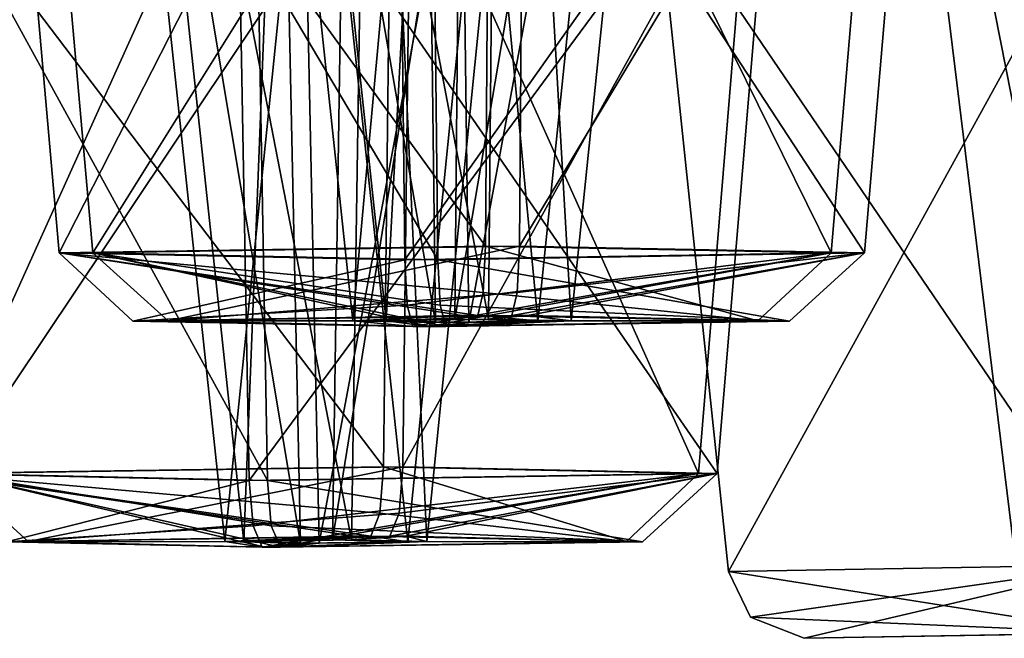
# Model space of a CAD drawing. Header units: inches. Extents: x 0.45 to 9.5, y -0.08 to 2.37.
# Tile 353 of 656: x 5.1756 to 5.2796, y -0.0845 to -0.0191. Entities that reach past the tile are written whole.
import ezdxf

# ---------------------------------------------------------------- set-up
doc = ezdxf.new("R2010")
doc.units = ezdxf.units.IN
doc.header["$LTSCALE"] = 86.857513
doc.header["$MEASUREMENT"] = 0
for name, color, linetype in [('2387', 7, 'CONTINUOUS'), ('2388', 7, 'CONTINUOUS'), ('2389', 7, 'CONTINUOUS'), ('2390', 7, 'CONTINUOUS'), ('2391', 7, 'CONTINUOUS'), ('2392', 7, 'CONTINUOUS'), ('2393', 7, 'CONTINUOUS'), ('2541', 7, 'CONTINUOUS'), ('2542', 7, 'CONTINUOUS'), ('2543', 7, 'CONTINUOUS'), ('2544', 7, 'CONTINUOUS'), ('2545', 7, 'CONTINUOUS'), ('2546', 7, 'CONTINUOUS'), ('2553', 7, 'CONTINUOUS'), ('2717', 7, 'CONTINUOUS'), ('2718', 7, 'CONTINUOUS'), ('2719', 7, 'CONTINUOUS'), ('2720', 7, 'CONTINUOUS'), ('2721', 7, 'CONTINUOUS'), ('2722', 7, 'CONTINUOUS'), ('2729', 7, 'CONTINUOUS'), ('2992', 7, 'CONTINUOUS'), ('2993', 7, 'CONTINUOUS'), ('2994', 7, 'CONTINUOUS'), ('2995', 7, 'CONTINUOUS'), ('2996', 7, 'CONTINUOUS'), ('2997', 7, 'CONTINUOUS'), ('3004', 7, 'CONTINUOUS'), ('3300', 7, 'CONTINUOUS'), ('3301', 7, 'CONTINUOUS'), ('3302', 7, 'CONTINUOUS'), ('3303', 7, 'CONTINUOUS'), ('3304', 7, 'CONTINUOUS'), ('3305', 7, 'CONTINUOUS'), ('3312', 7, 'CONTINUOUS')]:
    doc.layers.add(name, color=color, linetype=linetype)

msp = doc.modelspace()

# ---------------------------------------------------------------- linework, layer by layer
at = {"layer": '2387', "linetype": 'CONTINUOUS'}
for points in [[(5.2429, -0.0053, -4.42736), (5.2902, -0.00514, -4.47457), (5.25048, -0.0774, -4.42735), (5.2429, -0.0053, -4.42736)], [(5.2902, -0.00514, -4.47457), (5.2915, -0.07669, -4.46831), (5.25048, -0.0774, -4.42735), (5.2902, -0.00514, -4.47457)]]:
    msp.add_3dface(points, dxfattribs=at)
at = {"layer": '2388', "linetype": 'CONTINUOUS'}
for points in [[(5.25048, -0.0774, -4.42735), (5.2915, -0.07669, -4.46831), (5.25281, -0.08222, -4.42735), (5.25048, -0.0774, -4.42735)], [(5.2915, -0.07669, -4.46831), (5.25845, -0.08445, -4.42735), (5.25281, -0.08222, -4.42735), (5.2915, -0.07669, -4.46831)], [(5.29184, -0.08387, -4.46043), (5.25845, -0.08445, -4.42735), (5.2915, -0.07669, -4.46831), (5.29184, -0.08387, -4.46043)]]:
    msp.add_3dface(points, dxfattribs=at)
at = {"layer": '2389', "linetype": 'CONTINUOUS'}
for points in [[(5.25048, -0.0774, -4.42735), (5.29143, -0.08388, -4.39422), (5.29144, -0.07669, -4.38633), (5.25048, -0.0774, -4.42735)], [(5.29143, -0.08388, -4.39422), (5.25048, -0.0774, -4.42735), (5.25281, -0.08222, -4.42735), (5.29143, -0.08388, -4.39422)], [(5.25845, -0.08445, -4.42735), (5.29143, -0.08388, -4.39422), (5.25281, -0.08222, -4.42735), (5.25845, -0.08445, -4.42735)]]:
    msp.add_3dface(points, dxfattribs=at)
at = {"layer": '2390', "linetype": 'CONTINUOUS'}
for points in [[(5.29013, -0.00514, -4.38007), (5.2429, -0.0053, -4.42736), (5.29144, -0.07669, -4.38633), (5.29013, -0.00514, -4.38007)], [(5.2429, -0.0053, -4.42736), (5.25048, -0.0774, -4.42735), (5.29144, -0.07669, -4.38633), (5.2429, -0.0053, -4.42736)]]:
    msp.add_3dface(points, dxfattribs=at)
at = {"layer": '2391', "linetype": 'CONTINUOUS'}
for points in [[(5.29184, -0.08387, -4.46043), (5.28175, -0.08405, -4.42733), (5.25845, -0.08445, -4.42735), (5.29184, -0.08387, -4.46043)], [(5.28175, -0.08405, -4.42733), (5.29163, -0.08388, -4.4175), (5.25845, -0.08445, -4.42735), (5.28175, -0.08405, -4.42733)], [(5.25845, -0.08445, -4.42735), (5.29163, -0.08388, -4.4175), (5.29143, -0.08388, -4.39422), (5.25845, -0.08445, -4.42735)]]:
    msp.add_3dface(points, dxfattribs=at)
at = {"layer": '2392', "linetype": 'CONTINUOUS'}
msp.add_3dface([(5.2656, 0.04747, -4.42734), (5.28922, 0.04727, -4.40369), (5.28175, -0.08405, -4.42733), (5.2656, 0.04747, -4.42734)], dxfattribs=at)
at = {"layer": '2393', "linetype": 'CONTINUOUS'}
for points in [[(5.28926, 0.04727, -4.45095), (5.2656, 0.04747, -4.42734), (5.29156, -0.08388, -4.43714), (5.28926, 0.04727, -4.45095)], [(5.29156, -0.08388, -4.43714), (5.2656, 0.04747, -4.42734), (5.28175, -0.08405, -4.42733), (5.29156, -0.08388, -4.43714)]]:
    msp.add_3dface(points, dxfattribs=at)
at = {"layer": '2541', "linetype": 'CONTINUOUS'}
for points in [[(5.21693, 0.00524, -5.79214), (5.25525, 0.0045, -5.73762), (5.21606, -0.06634, -5.78721), (5.21693, 0.00524, -5.79214)], [(5.25525, 0.0045, -5.73762), (5.20045, 0.00376, -5.69911), (5.24927, -0.06706, -5.73971), (5.25525, 0.0045, -5.73762)], [(5.21606, -0.06634, -5.78721), (5.25525, 0.0045, -5.73762), (5.24927, -0.06706, -5.73971), (5.21606, -0.06634, -5.78721)], [(5.20045, 0.00376, -5.69911), (5.20177, -0.06777, -5.70651), (5.24927, -0.06706, -5.73971), (5.20045, 0.00376, -5.69911)]]:
    msp.add_3dface(points, dxfattribs=at)
at = {"layer": '2542', "linetype": 'CONTINUOUS'}
for points in [[(5.21568, -0.07123, -5.78508), (5.21606, -0.06634, -5.78721), (5.24927, -0.06706, -5.73971), (5.21568, -0.07123, -5.78508)], [(5.20177, -0.06777, -5.70651), (5.24138, -0.07426, -5.74037), (5.24927, -0.06706, -5.73971), (5.20177, -0.06777, -5.70651)], [(5.21471, -0.07367, -5.77961), (5.21568, -0.07123, -5.78508), (5.24927, -0.06706, -5.73971), (5.21471, -0.07367, -5.77961)], [(5.21638, -0.07367, -5.77927), (5.21471, -0.07367, -5.77961), (5.24927, -0.06706, -5.73971), (5.21638, -0.07367, -5.77927)], [(5.24138, -0.07426, -5.74037), (5.21638, -0.07367, -5.77927), (5.24927, -0.06706, -5.73971), (5.24138, -0.07426, -5.74037)], [(5.24138, -0.07426, -5.74037), (5.20177, -0.06777, -5.70651), (5.20217, -0.07259, -5.7088), (5.24138, -0.07426, -5.74037)], [(5.20315, -0.07482, -5.71436), (5.24138, -0.07426, -5.74037), (5.20217, -0.07259, -5.7088), (5.20315, -0.07482, -5.71436)]]:
    msp.add_3dface(points, dxfattribs=at)
at = {"layer": '2543', "linetype": 'CONTINUOUS'}
for points in [[(5.21606, -0.06634, -5.78721), (5.17648, -0.07423, -5.75359), (5.16856, -0.06706, -5.75401), (5.21606, -0.06634, -5.78721)], [(5.17648, -0.07423, -5.75359), (5.21606, -0.06634, -5.78721), (5.21568, -0.07123, -5.78508), (5.17648, -0.07423, -5.75359)], [(5.17648, -0.07423, -5.75359), (5.20148, -0.07482, -5.7147), (5.16856, -0.06706, -5.75401), (5.17648, -0.07423, -5.75359)], [(5.20148, -0.07482, -5.7147), (5.20315, -0.07482, -5.71436), (5.16856, -0.06706, -5.75401), (5.20148, -0.07482, -5.7147)], [(5.16856, -0.06706, -5.75401), (5.20315, -0.07482, -5.71436), (5.20217, -0.07259, -5.7088), (5.16856, -0.06706, -5.75401)], [(5.20177, -0.06777, -5.70651), (5.16856, -0.06706, -5.75401), (5.20217, -0.07259, -5.7088), (5.20177, -0.06777, -5.70651)], [(5.21471, -0.07367, -5.77961), (5.17648, -0.07423, -5.75359), (5.21568, -0.07123, -5.78508), (5.21471, -0.07367, -5.77961)]]:
    msp.add_3dface(points, dxfattribs=at)
at = {"layer": '2544', "linetype": 'CONTINUOUS'}
for points in [[(5.16213, 0.00449, -5.7536), (5.21693, 0.00524, -5.79214), (5.16856, -0.06706, -5.75401), (5.16213, 0.00449, -5.7536)], [(5.21693, 0.00524, -5.79214), (5.21606, -0.06634, -5.78721), (5.16856, -0.06706, -5.75401), (5.21693, 0.00524, -5.79214)], [(5.20045, 0.00376, -5.69911), (5.16213, 0.00449, -5.7536), (5.20177, -0.06777, -5.70651), (5.20045, 0.00376, -5.69911)], [(5.16213, 0.00449, -5.7536), (5.16856, -0.06706, -5.75401), (5.20177, -0.06777, -5.70651), (5.16213, 0.00449, -5.7536)]]:
    msp.add_3dface(points, dxfattribs=at)
at = {"layer": '2545', "linetype": 'CONTINUOUS'}
for points in [[(5.21471, -0.07367, -5.77961), (5.19926, -0.07425, -5.74866), (5.17648, -0.07423, -5.75359), (5.21471, -0.07367, -5.77961)], [(5.21065, -0.07407, -5.75667), (5.19926, -0.07425, -5.74866), (5.21471, -0.07367, -5.77961), (5.21065, -0.07407, -5.75667)], [(5.21861, -0.07424, -5.74531), (5.21065, -0.07407, -5.75667), (5.21638, -0.07367, -5.77927), (5.21861, -0.07424, -5.74531)], [(5.21638, -0.07367, -5.77927), (5.21065, -0.07407, -5.75667), (5.21471, -0.07367, -5.77961), (5.21638, -0.07367, -5.77927)], [(5.24138, -0.07426, -5.74037), (5.21861, -0.07424, -5.74531), (5.21638, -0.07367, -5.77927), (5.24138, -0.07426, -5.74037)], [(5.17648, -0.07423, -5.75359), (5.19926, -0.07425, -5.74866), (5.20148, -0.07482, -5.7147), (5.17648, -0.07423, -5.75359)], [(5.19926, -0.07425, -5.74866), (5.20722, -0.07442, -5.73729), (5.20148, -0.07482, -5.7147), (5.19926, -0.07425, -5.74866)], [(5.20148, -0.07482, -5.7147), (5.20722, -0.07442, -5.73729), (5.20315, -0.07482, -5.71436), (5.20148, -0.07482, -5.7147)], [(5.20722, -0.07442, -5.73729), (5.21861, -0.07424, -5.74531), (5.20315, -0.07482, -5.71436), (5.20722, -0.07442, -5.73729)], [(5.20315, -0.07482, -5.71436), (5.21861, -0.07424, -5.74531), (5.24138, -0.07426, -5.74037), (5.20315, -0.07482, -5.71436)]]:
    msp.add_3dface(points, dxfattribs=at)
at = {"layer": '2546', "linetype": 'CONTINUOUS'}
for points in [[(5.18526, 0.05691, -5.74879), (5.2044, 0.05711, -5.72139), (5.19926, -0.07425, -5.74866), (5.18526, 0.05691, -5.74879)], [(5.21264, 0.0567, -5.76794), (5.18526, 0.05691, -5.74879), (5.21065, -0.07407, -5.75667), (5.21264, 0.0567, -5.76794)], [(5.21065, -0.07407, -5.75667), (5.18526, 0.05691, -5.74879), (5.19926, -0.07425, -5.74866), (5.21065, -0.07407, -5.75667)], [(5.2044, 0.05711, -5.72139), (5.20722, -0.07442, -5.73729), (5.19926, -0.07425, -5.74866), (5.2044, 0.05711, -5.72139)]]:
    msp.add_3dface(points, dxfattribs=at)
at = {"layer": '2553', "linetype": 'CONTINUOUS'}
for points in [[(5.2044, 0.05711, -5.72139), (5.23179, 0.05691, -5.74055), (5.20722, -0.07442, -5.73729), (5.2044, 0.05711, -5.72139)], [(5.20722, -0.07442, -5.73729), (5.23179, 0.05691, -5.74055), (5.21861, -0.07424, -5.74531), (5.20722, -0.07442, -5.73729)], [(5.21861, -0.07424, -5.74531), (5.21264, 0.0567, -5.76794), (5.21065, -0.07407, -5.75667), (5.21861, -0.07424, -5.74531)], [(5.23179, 0.05691, -5.74055), (5.21264, 0.0567, -5.76794), (5.21861, -0.07424, -5.74531), (5.23179, 0.05691, -5.74055)]]:
    msp.add_3dface(points, dxfattribs=at)
at = {"layer": '2717', "linetype": 'CONTINUOUS'}
for points in [[(5.21487, 0.00524, -3.06262), (5.16021, 0.0045, -3.10074), (5.21401, -0.06634, -3.06755), (5.21487, 0.00524, -3.06262)], [(5.16021, 0.0045, -3.10074), (5.19854, 0.00376, -3.15567), (5.16656, -0.06706, -3.10082), (5.16021, 0.0045, -3.10074)], [(5.21401, -0.06634, -3.06755), (5.16021, 0.0045, -3.10074), (5.16656, -0.06706, -3.10082), (5.21401, -0.06634, -3.06755)], [(5.19854, 0.00376, -3.15567), (5.19984, -0.06777, -3.14827), (5.16656, -0.06706, -3.10082), (5.19854, 0.00376, -3.15567)]]:
    msp.add_3dface(points, dxfattribs=at)
at = {"layer": '2718', "linetype": 'CONTINUOUS'}
for points in [[(5.21363, -0.07123, -3.06968), (5.21401, -0.06634, -3.06755), (5.16656, -0.06706, -3.10082), (5.21363, -0.07123, -3.06968)], [(5.21267, -0.07367, -3.07515), (5.21363, -0.07123, -3.06968), (5.16656, -0.06706, -3.10082), (5.21267, -0.07367, -3.07515)], [(5.17419, -0.07426, -3.1029), (5.21099, -0.07367, -3.0749), (5.16656, -0.06706, -3.10082), (5.17419, -0.07426, -3.1029)], [(5.19984, -0.06777, -3.14827), (5.17419, -0.07426, -3.1029), (5.16656, -0.06706, -3.10082), (5.19984, -0.06777, -3.14827)], [(5.21099, -0.07367, -3.0749), (5.21267, -0.07367, -3.07515), (5.16656, -0.06706, -3.10082), (5.21099, -0.07367, -3.0749)], [(5.17419, -0.07426, -3.1029), (5.19984, -0.06777, -3.14827), (5.20024, -0.07259, -3.14597), (5.17419, -0.07426, -3.1029)], [(5.20121, -0.07482, -3.14042), (5.17419, -0.07426, -3.1029), (5.20024, -0.07259, -3.14597), (5.20121, -0.07482, -3.14042)]]:
    msp.add_3dface(points, dxfattribs=at)
at = {"layer": '2719', "linetype": 'CONTINUOUS'}
for points in [[(5.2397, -0.07423, -3.11267), (5.21401, -0.06634, -3.06755), (5.21363, -0.07123, -3.06968), (5.2397, -0.07423, -3.11267)], [(5.21401, -0.06634, -3.06755), (5.2397, -0.07423, -3.11267), (5.24729, -0.06706, -3.11499), (5.21401, -0.06634, -3.06755)], [(5.19984, -0.06777, -3.14827), (5.24729, -0.06706, -3.11499), (5.20024, -0.07259, -3.14597), (5.19984, -0.06777, -3.14827)], [(5.24729, -0.06706, -3.11499), (5.20121, -0.07482, -3.14042), (5.20024, -0.07259, -3.14597), (5.24729, -0.06706, -3.11499)], [(5.2029, -0.07482, -3.14067), (5.20121, -0.07482, -3.14042), (5.24729, -0.06706, -3.11499), (5.2029, -0.07482, -3.14067)], [(5.2397, -0.07423, -3.11267), (5.2029, -0.07482, -3.14067), (5.24729, -0.06706, -3.11499), (5.2397, -0.07423, -3.11267)], [(5.21267, -0.07367, -3.07515), (5.2397, -0.07423, -3.11267), (5.21363, -0.07123, -3.06968), (5.21267, -0.07367, -3.07515)]]:
    msp.add_3dface(points, dxfattribs=at)
at = {"layer": '2720', "linetype": 'CONTINUOUS'}
for points in [[(5.21487, 0.00524, -3.06262), (5.21401, -0.06634, -3.06755), (5.24729, -0.06706, -3.11499), (5.21487, 0.00524, -3.06262)], [(5.25319, 0.00449, -3.11757), (5.21487, 0.00524, -3.06262), (5.24729, -0.06706, -3.11499), (5.25319, 0.00449, -3.11757)], [(5.19854, 0.00376, -3.15567), (5.25319, 0.00449, -3.11757), (5.19984, -0.06777, -3.14827), (5.19854, 0.00376, -3.15567)], [(5.25319, 0.00449, -3.11757), (5.24729, -0.06706, -3.11499), (5.19984, -0.06777, -3.14827), (5.25319, 0.00449, -3.11757)]]:
    msp.add_3dface(points, dxfattribs=at)
at = {"layer": '2721', "linetype": 'CONTINUOUS'}
for points in [[(5.17419, -0.07426, -3.1029), (5.19728, -0.07424, -3.10605), (5.21099, -0.07367, -3.0749), (5.17419, -0.07426, -3.1029)], [(5.19728, -0.07424, -3.10605), (5.20865, -0.07407, -3.09809), (5.21099, -0.07367, -3.0749), (5.19728, -0.07424, -3.10605)], [(5.20865, -0.07407, -3.09809), (5.21661, -0.07425, -3.10952), (5.21267, -0.07367, -3.07515), (5.20865, -0.07407, -3.09809)], [(5.21099, -0.07367, -3.0749), (5.20865, -0.07407, -3.09809), (5.21267, -0.07367, -3.07515), (5.21099, -0.07367, -3.0749)], [(5.21267, -0.07367, -3.07515), (5.21661, -0.07425, -3.10952), (5.2397, -0.07423, -3.11267), (5.21267, -0.07367, -3.07515)], [(5.20121, -0.07482, -3.14042), (5.19728, -0.07424, -3.10605), (5.17419, -0.07426, -3.1029), (5.20121, -0.07482, -3.14042)], [(5.20524, -0.07442, -3.11748), (5.19728, -0.07424, -3.10605), (5.20121, -0.07482, -3.14042), (5.20524, -0.07442, -3.11748)], [(5.2029, -0.07482, -3.14067), (5.20524, -0.07442, -3.11748), (5.20121, -0.07482, -3.14042), (5.2029, -0.07482, -3.14067)], [(5.2397, -0.07423, -3.11267), (5.21661, -0.07425, -3.10952), (5.2029, -0.07482, -3.14067), (5.2397, -0.07423, -3.11267)], [(5.21661, -0.07425, -3.10952), (5.20524, -0.07442, -3.11748), (5.2029, -0.07482, -3.14067), (5.21661, -0.07425, -3.10952)]]:
    msp.add_3dface(points, dxfattribs=at)
at = {"layer": '2722', "linetype": 'CONTINUOUS'}
for points in [[(5.22981, 0.05691, -3.11419), (5.20245, 0.05711, -3.13338), (5.21661, -0.07425, -3.10952), (5.22981, 0.05691, -3.11419)], [(5.20245, 0.05711, -3.13338), (5.20524, -0.07442, -3.11748), (5.21661, -0.07425, -3.10952), (5.20245, 0.05711, -3.13338)], [(5.21062, 0.0567, -3.08682), (5.22981, 0.05691, -3.11419), (5.20865, -0.07407, -3.09809), (5.21062, 0.0567, -3.08682)], [(5.20865, -0.07407, -3.09809), (5.22981, 0.05691, -3.11419), (5.21661, -0.07425, -3.10952), (5.20865, -0.07407, -3.09809)]]:
    msp.add_3dface(points, dxfattribs=at)
at = {"layer": '2729', "linetype": 'CONTINUOUS'}
for points in [[(5.20245, 0.05711, -3.13338), (5.18326, 0.05691, -3.10602), (5.20524, -0.07442, -3.11748), (5.20245, 0.05711, -3.13338)], [(5.18326, 0.05691, -3.10602), (5.21062, 0.0567, -3.08682), (5.19728, -0.07424, -3.10605), (5.18326, 0.05691, -3.10602)], [(5.20524, -0.07442, -3.11748), (5.18326, 0.05691, -3.10602), (5.19728, -0.07424, -3.10605), (5.20524, -0.07442, -3.11748)], [(5.19728, -0.07424, -3.10605), (5.21062, 0.0567, -3.08682), (5.20865, -0.07407, -3.09809), (5.19728, -0.07424, -3.10605)]]:
    msp.add_3dface(points, dxfattribs=at)
at = {"layer": '2992', "linetype": 'CONTINUOUS'}
for points in [[(5.22892, 0.02924, -6.82365), (5.27093, 0.02781, -6.77171), (5.22839, -0.04303, -6.81863), (5.22892, 0.02924, -6.82365)], [(5.27093, 0.02781, -6.77171), (5.21898, 0.02638, -6.72972), (5.26483, -0.04375, -6.77356), (5.27093, 0.02781, -6.77171)], [(5.22839, -0.04303, -6.81863), (5.27093, 0.02781, -6.77171), (5.26483, -0.04375, -6.77356), (5.22839, -0.04303, -6.81863)], [(5.21898, 0.02638, -6.72972), (5.21976, -0.04446, -6.73713), (5.26483, -0.04375, -6.77356), (5.21898, 0.02638, -6.72972)]]:
    msp.add_3dface(points, dxfattribs=at)
at = {"layer": '2993', "linetype": 'CONTINUOUS'}
for points in [[(5.22816, -0.04792, -6.81648), (5.22839, -0.04303, -6.81863), (5.26483, -0.04375, -6.77356), (5.22816, -0.04792, -6.81648)], [(5.21976, -0.04446, -6.73713), (5.25692, -0.05095, -6.77369), (5.26483, -0.04375, -6.77356), (5.21976, -0.04446, -6.73713)], [(5.25692, -0.05095, -6.77369), (5.21976, -0.04446, -6.73713), (5.22001, -0.04927, -6.73945), (5.25692, -0.05095, -6.77369)], [(5.22758, -0.05035, -6.81095), (5.22816, -0.04792, -6.81648), (5.26483, -0.04375, -6.77356), (5.22758, -0.05035, -6.81095)], [(5.22923, -0.05036, -6.81074), (5.22758, -0.05035, -6.81095), (5.26483, -0.04375, -6.77356), (5.22923, -0.05036, -6.81074)], [(5.25692, -0.05095, -6.77369), (5.22923, -0.05036, -6.81074), (5.26483, -0.04375, -6.77356), (5.25692, -0.05095, -6.77369)], [(5.2206, -0.05151, -6.74505), (5.25692, -0.05095, -6.77369), (5.22001, -0.04927, -6.73945), (5.2206, -0.05151, -6.74505)]]:
    msp.add_3dface(points, dxfattribs=at)
at = {"layer": '2994', "linetype": 'CONTINUOUS'}
for points in [[(5.22839, -0.04303, -6.81863), (5.19126, -0.05092, -6.78232), (5.18332, -0.04375, -6.78219), (5.22839, -0.04303, -6.81863)], [(5.19126, -0.05092, -6.78232), (5.22839, -0.04303, -6.81863), (5.22816, -0.04792, -6.81648), (5.19126, -0.05092, -6.78232)], [(5.19126, -0.05092, -6.78232), (5.21895, -0.05151, -6.74527), (5.18332, -0.04375, -6.78219), (5.19126, -0.05092, -6.78232)], [(5.21895, -0.05151, -6.74527), (5.2206, -0.05151, -6.74505), (5.18332, -0.04375, -6.78219), (5.21895, -0.05151, -6.74527)], [(5.18332, -0.04375, -6.78219), (5.2206, -0.05151, -6.74505), (5.22001, -0.04927, -6.73945), (5.18332, -0.04375, -6.78219)], [(5.21976, -0.04446, -6.73713), (5.18332, -0.04375, -6.78219), (5.22001, -0.04927, -6.73945), (5.21976, -0.04446, -6.73713)], [(5.22758, -0.05035, -6.81095), (5.19126, -0.05092, -6.78232), (5.22816, -0.04792, -6.81648), (5.22758, -0.05035, -6.81095)]]:
    msp.add_3dface(points, dxfattribs=at)
at = {"layer": '2995', "linetype": 'CONTINUOUS'}
for points in [[(5.17697, 0.02781, -6.78166), (5.22892, 0.02924, -6.82365), (5.18332, -0.04375, -6.78219), (5.17697, 0.02781, -6.78166)], [(5.22892, 0.02924, -6.82365), (5.22839, -0.04303, -6.81863), (5.18332, -0.04375, -6.78219), (5.22892, 0.02924, -6.82365)], [(5.21898, 0.02638, -6.72972), (5.17697, 0.02781, -6.78166), (5.21976, -0.04446, -6.73713), (5.21898, 0.02638, -6.72972)], [(5.17697, 0.02781, -6.78166), (5.18332, -0.04375, -6.78219), (5.21976, -0.04446, -6.73713), (5.17697, 0.02781, -6.78166)]]:
    msp.add_3dface(points, dxfattribs=at)
at = {"layer": '2996', "linetype": 'CONTINUOUS'}
for points in [[(5.22758, -0.05035, -6.81095), (5.21432, -0.05093, -6.779), (5.19126, -0.05092, -6.78232), (5.22758, -0.05035, -6.81095)], [(5.19126, -0.05092, -6.78232), (5.21432, -0.05093, -6.779), (5.21895, -0.05151, -6.74527), (5.19126, -0.05092, -6.78232)], [(5.22513, -0.05076, -6.78779), (5.21432, -0.05093, -6.779), (5.22758, -0.05035, -6.81095), (5.22513, -0.05076, -6.78779)], [(5.21432, -0.05093, -6.779), (5.22305, -0.0511, -6.76822), (5.21895, -0.05151, -6.74527), (5.21432, -0.05093, -6.779)], [(5.22305, -0.0511, -6.76822), (5.23386, -0.05093, -6.77701), (5.2206, -0.05151, -6.74505), (5.22305, -0.0511, -6.76822)], [(5.2206, -0.05151, -6.74505), (5.23386, -0.05093, -6.77701), (5.25692, -0.05095, -6.77369), (5.2206, -0.05151, -6.74505)], [(5.22923, -0.05036, -6.81074), (5.22513, -0.05076, -6.78779), (5.22758, -0.05035, -6.81095), (5.22923, -0.05036, -6.81074)], [(5.23386, -0.05093, -6.77701), (5.22513, -0.05076, -6.78779), (5.22923, -0.05036, -6.81074), (5.23386, -0.05093, -6.77701)], [(5.25692, -0.05095, -6.77369), (5.23386, -0.05093, -6.77701), (5.22923, -0.05036, -6.81074), (5.25692, -0.05095, -6.77369)], [(5.21895, -0.05151, -6.74527), (5.22305, -0.0511, -6.76822), (5.2206, -0.05151, -6.74505), (5.21895, -0.05151, -6.74527)]]:
    msp.add_3dface(points, dxfattribs=at)
at = {"layer": '2997', "linetype": 'CONTINUOUS'}
for points in [[(5.20034, 0.08024, -6.77815), (5.22135, 0.08044, -6.75216), (5.21432, -0.05093, -6.779), (5.20034, 0.08024, -6.77815)], [(5.22633, 0.08003, -6.79917), (5.20034, 0.08024, -6.77815), (5.22513, -0.05076, -6.78779), (5.22633, 0.08003, -6.79917)], [(5.22513, -0.05076, -6.78779), (5.20034, 0.08024, -6.77815), (5.21432, -0.05093, -6.779), (5.22513, -0.05076, -6.78779)], [(5.22135, 0.08044, -6.75216), (5.22305, -0.0511, -6.76822), (5.21432, -0.05093, -6.779), (5.22135, 0.08044, -6.75216)]]:
    msp.add_3dface(points, dxfattribs=at)
at = {"layer": '3004', "linetype": 'CONTINUOUS'}
for points in [[(5.22135, 0.08044, -6.75216), (5.24734, 0.08024, -6.77318), (5.22305, -0.0511, -6.76822), (5.22135, 0.08044, -6.75216)], [(5.22305, -0.0511, -6.76822), (5.24734, 0.08024, -6.77318), (5.23386, -0.05093, -6.77701), (5.22305, -0.0511, -6.76822)], [(5.24734, 0.08024, -6.77318), (5.22633, 0.08003, -6.79917), (5.23386, -0.05093, -6.77701), (5.24734, 0.08024, -6.77318)], [(5.23386, -0.05093, -6.77701), (5.22633, 0.08003, -6.79917), (5.22513, -0.05076, -6.78779), (5.23386, -0.05093, -6.77701)]]:
    msp.add_3dface(points, dxfattribs=at)
at = {"layer": '3300', "linetype": 'CONTINUOUS'}
for points in [[(5.22531, 0.02924, -2.03108), (5.17342, 0.02781, -2.07316), (5.22479, -0.04303, -2.03611), (5.22531, 0.02924, -2.03108)], [(5.17342, 0.02781, -2.07316), (5.21551, 0.02638, -2.12503), (5.17977, -0.04375, -2.07261), (5.17342, 0.02781, -2.07316)], [(5.22479, -0.04303, -2.03611), (5.17342, 0.02781, -2.07316), (5.17977, -0.04375, -2.07261), (5.22479, -0.04303, -2.03611)], [(5.21551, 0.02638, -2.12503), (5.21628, -0.04446, -2.11762), (5.17977, -0.04375, -2.07261), (5.21551, 0.02638, -2.12503)]]:
    msp.add_3dface(points, dxfattribs=at)
at = {"layer": '3301', "linetype": 'CONTINUOUS'}
for points in [[(5.22456, -0.04792, -2.03826), (5.22479, -0.04303, -2.03611), (5.17977, -0.04375, -2.07261), (5.22456, -0.04792, -2.03826)], [(5.22399, -0.05035, -2.04379), (5.22456, -0.04792, -2.03826), (5.17977, -0.04375, -2.07261), (5.22399, -0.05035, -2.04379)], [(5.18753, -0.05095, -2.07414), (5.22232, -0.05036, -2.04366), (5.17977, -0.04375, -2.07261), (5.18753, -0.05095, -2.07414)], [(5.21628, -0.04446, -2.11762), (5.18753, -0.05095, -2.07414), (5.17977, -0.04375, -2.07261), (5.21628, -0.04446, -2.11762)], [(5.22232, -0.05036, -2.04366), (5.22399, -0.05035, -2.04379), (5.17977, -0.04375, -2.07261), (5.22232, -0.05036, -2.04366)], [(5.18753, -0.05095, -2.07414), (5.21628, -0.04446, -2.11762), (5.21652, -0.04927, -2.11531), (5.18753, -0.05095, -2.07414)], [(5.21711, -0.05151, -2.1097), (5.18753, -0.05095, -2.07414), (5.21652, -0.04927, -2.11531), (5.21711, -0.05151, -2.1097)]]:
    msp.add_3dface(points, dxfattribs=at)
at = {"layer": '3302', "linetype": 'CONTINUOUS'}
for points in [[(5.25356, -0.05092, -2.07935), (5.22479, -0.04303, -2.03611), (5.22456, -0.04792, -2.03826), (5.25356, -0.05092, -2.07935)], [(5.22479, -0.04303, -2.03611), (5.25356, -0.05092, -2.07935), (5.2613, -0.04375, -2.08112), (5.22479, -0.04303, -2.03611)], [(5.21628, -0.04446, -2.11762), (5.2613, -0.04375, -2.08112), (5.21652, -0.04927, -2.11531), (5.21628, -0.04446, -2.11762)], [(5.2613, -0.04375, -2.08112), (5.21711, -0.05151, -2.1097), (5.21652, -0.04927, -2.11531), (5.2613, -0.04375, -2.08112)], [(5.21877, -0.05151, -2.10983), (5.21711, -0.05151, -2.1097), (5.2613, -0.04375, -2.08112), (5.21877, -0.05151, -2.10983)], [(5.25356, -0.05092, -2.07935), (5.21877, -0.05151, -2.10983), (5.2613, -0.04375, -2.08112), (5.25356, -0.05092, -2.07935)], [(5.22399, -0.05035, -2.04379), (5.25356, -0.05092, -2.07935), (5.22456, -0.04792, -2.03826), (5.22399, -0.05035, -2.04379)]]:
    msp.add_3dface(points, dxfattribs=at)
at = {"layer": '3303', "linetype": 'CONTINUOUS'}
for points in [[(5.22531, 0.02924, -2.03108), (5.22479, -0.04303, -2.03611), (5.2613, -0.04375, -2.08112), (5.22531, 0.02924, -2.03108)], [(5.2674, 0.02781, -2.08296), (5.22531, 0.02924, -2.03108), (5.2613, -0.04375, -2.08112), (5.2674, 0.02781, -2.08296)], [(5.21551, 0.02638, -2.12503), (5.2674, 0.02781, -2.08296), (5.21628, -0.04446, -2.11762), (5.21551, 0.02638, -2.12503)], [(5.2674, 0.02781, -2.08296), (5.2613, -0.04375, -2.08112), (5.21628, -0.04446, -2.11762), (5.2674, 0.02781, -2.08296)]]:
    msp.add_3dface(points, dxfattribs=at)
at = {"layer": '3304', "linetype": 'CONTINUOUS'}
for points in [[(5.18753, -0.05095, -2.07414), (5.21078, -0.05093, -2.07568), (5.22232, -0.05036, -2.04366), (5.18753, -0.05095, -2.07414)], [(5.21711, -0.05151, -2.1097), (5.21078, -0.05093, -2.07568), (5.18753, -0.05095, -2.07414), (5.21711, -0.05151, -2.1097)], [(5.21078, -0.05093, -2.07568), (5.22157, -0.05076, -2.06695), (5.22232, -0.05036, -2.04366), (5.21078, -0.05093, -2.07568)], [(5.21953, -0.0511, -2.08653), (5.21078, -0.05093, -2.07568), (5.21711, -0.05151, -2.1097), (5.21953, -0.0511, -2.08653)], [(5.25356, -0.05092, -2.07935), (5.23031, -0.05093, -2.0778), (5.21877, -0.05151, -2.10983), (5.25356, -0.05092, -2.07935)], [(5.23031, -0.05093, -2.0778), (5.21953, -0.0511, -2.08653), (5.21877, -0.05151, -2.10983), (5.23031, -0.05093, -2.0778)], [(5.22157, -0.05076, -2.06695), (5.23031, -0.05093, -2.0778), (5.22399, -0.05035, -2.04379), (5.22157, -0.05076, -2.06695)], [(5.22232, -0.05036, -2.04366), (5.22157, -0.05076, -2.06695), (5.22399, -0.05035, -2.04379), (5.22232, -0.05036, -2.04366)], [(5.22399, -0.05035, -2.04379), (5.23031, -0.05093, -2.0778), (5.25356, -0.05092, -2.07935), (5.22399, -0.05035, -2.04379)], [(5.21877, -0.05151, -2.10983), (5.21953, -0.0511, -2.08653), (5.21711, -0.05151, -2.1097), (5.21877, -0.05151, -2.10983)]]:
    msp.add_3dface(points, dxfattribs=at)
at = {"layer": '3305', "linetype": 'CONTINUOUS'}
for points in [[(5.24381, 0.08024, -2.08154), (5.21785, 0.08044, -2.10259), (5.23031, -0.05093, -2.0778), (5.24381, 0.08024, -2.08154)], [(5.21785, 0.08044, -2.10259), (5.21953, -0.0511, -2.08653), (5.23031, -0.05093, -2.0778), (5.21785, 0.08044, -2.10259)], [(5.22276, 0.08003, -2.05557), (5.24381, 0.08024, -2.08154), (5.22157, -0.05076, -2.06695), (5.22276, 0.08003, -2.05557)], [(5.22157, -0.05076, -2.06695), (5.24381, 0.08024, -2.08154), (5.23031, -0.05093, -2.0778), (5.22157, -0.05076, -2.06695)]]:
    msp.add_3dface(points, dxfattribs=at)
at = {"layer": '3312', "linetype": 'CONTINUOUS'}
for points in [[(5.21785, 0.08044, -2.10259), (5.1968, 0.08024, -2.07663), (5.21953, -0.0511, -2.08653), (5.21785, 0.08044, -2.10259)], [(5.1968, 0.08024, -2.07663), (5.22276, 0.08003, -2.05557), (5.21078, -0.05093, -2.07568), (5.1968, 0.08024, -2.07663)], [(5.21953, -0.0511, -2.08653), (5.1968, 0.08024, -2.07663), (5.21078, -0.05093, -2.07568), (5.21953, -0.0511, -2.08653)], [(5.21078, -0.05093, -2.07568), (5.22276, 0.08003, -2.05557), (5.22157, -0.05076, -2.06695), (5.21078, -0.05093, -2.07568)]]:
    msp.add_3dface(points, dxfattribs=at)

doc.saveas('drawing.dxf')
